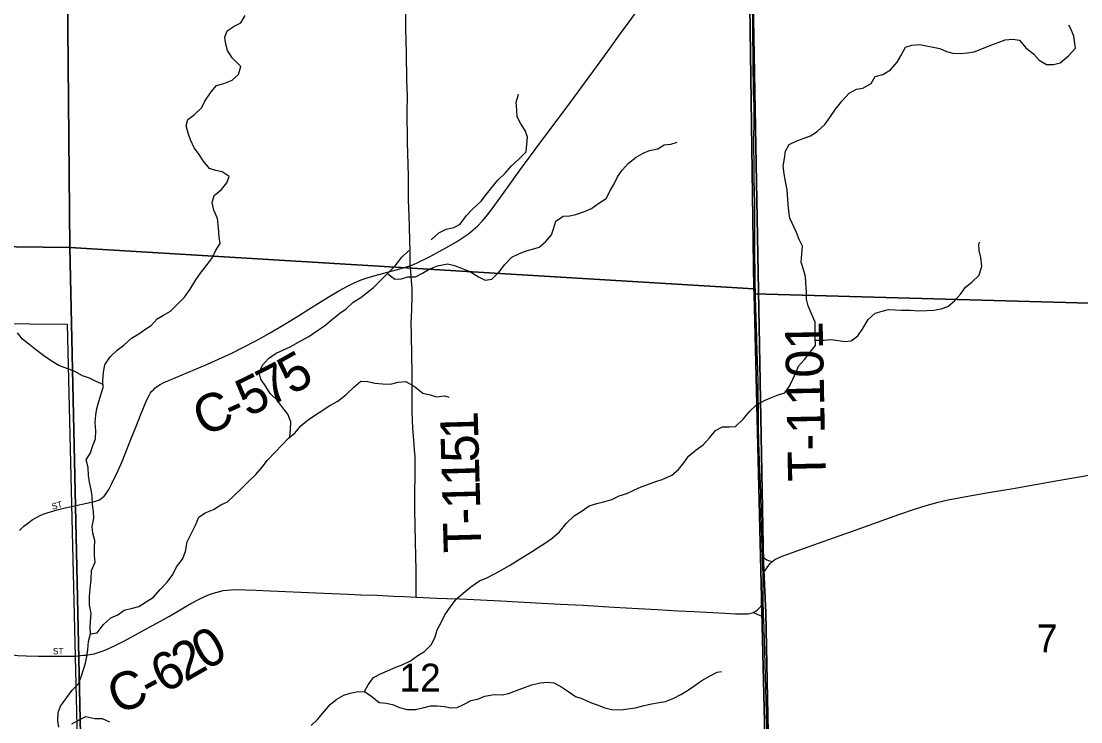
# Model space of a CAD drawing. Extents: x 1874609 to 2204689, y 815661 to 1281160.
# Drawn here: x 2006732 to 2015153, y 1080088 to 1085652 of the extents above; entities that cross this region are included whole.
import ezdxf

# ---------------------------------------------------------------- set-up
doc = ezdxf.new("R2010")
doc.units = 0
for name, color, linetype in [('GM_X_City_Street', 7, 'Continuous'), ('GM_X_City_Street_Text', 7, 'Continuous'), ('GM_X_Corporation', 7, 'Continuous'), ('GM_X_County_Road', 7, 'Continuous'), ('GM_X_County_Road_Text', 7, 'Continuous'), ('GM_X_Minor_River', 7, 'Continuous'), ('GM_X_Section', 7, 'Continuous'), ('GM_X_Section_Text', 7, 'Continuous'), ('GM_X_Township', 7, 'Continuous'), ('GM_X_Township_Road', 7, 'Continuous'), ('GM_X_Township_Road_Text', 7, 'Continuous')]:
    doc.layers.add(name, color=color, linetype=linetype)

msp = doc.modelspace()

# ---------------------------------------------------------------- linework, layer by layer
at = {"layer": 'GM_X_City_Street'}
for points in [[(2006717.4, 1081608.5), (2006754.1, 1081641.5), (2006792.7, 1081672.4), (2006819.8, 1081691.4), (2006848, 1081708.8), (2006877.3, 1081724.2), (2006907.7, 1081737.4), (2006938.8, 1081748.4), (2007017.9, 1081770.7), (2007081.2, 1081787.7), (2007131.8, 1081799.5)], [(2006551.5, 1080634.1), (2006639.3, 1080622.2), (2006704.8, 1080615.4), (2006770.5, 1080611.6), (2006869, 1080609.6), (2006984.2, 1080608.7), (2007147.5, 1080610.7), (2007160.8, 1080610.8)]]:
    msp.add_lwpolyline(points, dxfattribs=at)
at = {"layer": 'GM_X_Corporation'}
msp.add_lwpolyline([(2004413.2, 1083269.1), (2007096.7, 1083245.7), (2007212, 1078515), (2005861.7, 1078523.8)], dxfattribs=at)
at = {"layer": 'GM_X_County_Road'}
for points in [[(2009823, 1083710.1), (2009843.8, 1083717.8), (2009888.4, 1083737.8), (2009976.2, 1083782.1), (2010106.4, 1083851.8), (2010191.6, 1083900.8), (2010246.8, 1083936), (2010286.8, 1083964.3), (2010324.9, 1083994.9), (2010360.9, 1084028.1), (2010394.9, 1084063.3), (2010426.9, 1084100.5), (2010467.3, 1084152), (2010544.4, 1084258.2), (2010630.9, 1084378.1), (2010698.1, 1084471.4), (2010853.7, 1084683.2), (2010990.2, 1084867.8), (2011098.8, 1085012.3), (2011215.8, 1085170.8), (2011303, 1085290), (2011409.6, 1085435.7), (2011496.1, 1085555.3), (2011564.1, 1085648), (2011641.2, 1085754.4)], [(2007131.8, 1081799.5), (2007276.8, 1081829.5), (2007323.9, 1081841.1), (2007339.1, 1081845.6), (2007353, 1081852.1), (2007366.3, 1081860.5), (2007378.8, 1081870.3), (2007390.4, 1081881.3), (2007400.9, 1081893.2), (2007427.4, 1081933.9), (2007450.8, 1081976.8), (2007500.7, 1082080.2), (2007534.2, 1082155), (2007559.1, 1082215.6), (2007607.2, 1082337.8), (2007643.3, 1082429.3), (2007685.2, 1082535.7), (2007722.8, 1082626.4), (2007736.1, 1082656.6), (2007751.6, 1082686), (2007760.7, 1082700.1), (2007770.8, 1082713.5), (2007782.1, 1082725.9), (2007794.3, 1082737.4), (2007807.3, 1082747.9), (2007835.1, 1082766.5), (2007864.3, 1082782.3), (2007909.7, 1082802.4), (2008061.7, 1082864.6), (2008212.1, 1082930), (2008301, 1082969.5), (2008405.2, 1083016.8), (2008493.6, 1083060), (2008595.5, 1083113.2), (2008710, 1083177.2), (2008809, 1083235.5), (2008934.6, 1083313.3), (2009017.9, 1083365.9), (2009171.4, 1083461.3), (2009256.6, 1083511.3), (2009329.2, 1083550.2), (2009373.7, 1083571.8), (2009434.5, 1083597.4), (2009481.1, 1083613.9), (2009544.2, 1083632.8), (2009750.7, 1083687.5), (2009813.3, 1083706.5), (2009823, 1083710.1)], [(2012702.2, 1081362.5), (2012708, 1081367.4), (2012721.2, 1081376.2), (2012749.7, 1081391.3), (2012779.6, 1081403.9), (2012825.6, 1081420.9), (2012949.6, 1081463.4), (2013150.5, 1081534.9), (2013366.6, 1081612.4), (2013706.1, 1081734.5), (2013830.1, 1081776.8), (2013923.9, 1081806), (2014018.5, 1081832.2), (2014098.2, 1081850.8), (2014226.9, 1081875.3), (2014420.6, 1081909.8), (2014614.7, 1081942.3), (2014970.1, 1082004), (2015293.3, 1082059.6), (2015426.8, 1082081.6)], [(2012629.1, 1081270.2), (2012646.3, 1081293.7), (2012656, 1081307.1), (2012664.9, 1081320.5), (2012685, 1081345.8), (2012696, 1081357.3), (2012702.2, 1081362.5)], [(2012629.9, 1081031.6), (2012628.7, 1081101.3), (2012629.4, 1081183.5), (2012629.1, 1081270.2)], [(2007160.8, 1080610.8), (2007204.5, 1080614.8), (2007229.4, 1080617.1), (2007245.8, 1080618.6), (2007278.6, 1080622.7), (2007311.2, 1080628.8), (2007343.2, 1080637.5), (2007374.3, 1080648.4), (2007404.7, 1080661.1), (2007479.1, 1080695.5), (2007552.1, 1080732.6), (2007710.6, 1080817.6), (2007840, 1080887.3), (2007911.2, 1080927.8), (2007996.1, 1080977.5), (2008080.9, 1081027.2), (2008152.9, 1081065.8), (2008197.3, 1081086.3), (2008242.9, 1081104), (2008289.3, 1081118.8), (2008336.6, 1081129.9), (2008368.6, 1081134.6), (2008400.9, 1081137.1), (2008449.8, 1081138.4), (2008515.1, 1081137.6), (2008596.4, 1081133.5), (2008711, 1081128), (2009136.6, 1081109.1), (2009333.1, 1081101.3), (2009430.8, 1081097.2), (2009560.6, 1081092.8), (2009691.4, 1081086.7), (2009773.2, 1081083), (2009871.3, 1081078.3), (2009871.8, 1081078.2)], [(2009871.8, 1081078.2), (2010035, 1081071.4), (2010116.9, 1081068.6), (2010215.1, 1081065), (2010329.6, 1081058.4), (2010542.3, 1081048.1), (2010869.4, 1081029.9), (2011016.7, 1081021.9), (2011196.8, 1081013.6), (2011442.2, 1080998.4), (2011638.7, 1080987.9), (2011786.1, 1080980.4), (2011949.2, 1080970.6), (2012080.2, 1080963.6), (2012178.4, 1080959.1), (2012325.6, 1080950.3), (2012407.7, 1080946.9), (2012473.6, 1080944.9), (2012506.9, 1080946.5), (2012523.5, 1080949.1), (2012539.9, 1080953.3), (2012549.6, 1080957.1)], [(2012549.6, 1080957.1), (2012555.7, 1080959.6), (2012570.5, 1080967.8), (2012584.2, 1080978.1), (2012596.1, 1080990.3), (2012609.2, 1081003.9), (2012629.9, 1081031.6)]]:
    msp.add_lwpolyline(points, dxfattribs=at)
at = {"layer": 'GM_X_Minor_River'}
for points in [[(2007249.6, 1082168.6), (2007281.9, 1082224.6), (2007300.3, 1082282.6), (2007322.6, 1082336.7), (2007324.9, 1082398.9), (2007319.3, 1082463.2), (2007325.6, 1082525.3), (2007333.9, 1082577.5), (2007348.2, 1082631.6), (2007368.5, 1082693.6), (2007382.8, 1082743.7), (2007381.1, 1082799.9), (2007385.5, 1082864.1), (2007395.8, 1082922.3), (2007440.2, 1082986.2), (2007494.6, 1083040), (2007546.9, 1083079.8), (2007609.3, 1083135.6), (2007665.6, 1083169.4), (2007715.8, 1083205.2), (2007766.1, 1083235), (2007812.4, 1083288.9), (2007862.7, 1083316.6), (2007918.9, 1083350.4), (2008029.7, 1083460.1), (2008074.1, 1083524), (2008120.6, 1083598), (2008156.9, 1083651.9), (2008211.4, 1083723.8), (2008251.7, 1083775.7), (2008276.1, 1083829.8), (2008312.4, 1083885.7), (2008304.7, 1083940), (2008301.1, 1084010.2), (2008291.4, 1084086.6), (2008261.7, 1084151), (2008250, 1084213.3), (2008264.3, 1084267.4), (2008322.7, 1084315.2), (2008367.1, 1084369.1), (2008385.4, 1084419.1), (2008329.4, 1084455.6), (2008279.4, 1084466), (2008227.4, 1084482.4), (2008177.6, 1084542.9), (2008145.9, 1084593.3), (2008106.1, 1084645.7), (2008078.4, 1084710.1), (2008058.6, 1084764.4), (2008042.9, 1084820.7), (2008057.2, 1084870.8), (2008109.5, 1084912.6), (2008167.8, 1084966.4), (2008190.1, 1085016.5), (2008240.6, 1085090.4), (2008285, 1085142.3), (2008341.2, 1085158), (2008407.4, 1085183.7), (2008457.7, 1085229.5), (2008478.1, 1085293.6), (2008408.3, 1085362.3), (2008372.6, 1085420.7), (2008358.8, 1085471), (2008349.1, 1085525.2), (2008369.4, 1085575.3), (2008425.7, 1085613.1), (2008477.9, 1085640.8), (2008512.3, 1085696.8)], [(2013204.5, 1084954), (2013256.9, 1085019.9), (2013311.3, 1085079.8), (2013371.6, 1085113.5), (2013421.8, 1085121.2), (2013486.1, 1085158.9), (2013518.4, 1085212.9), (2013580.6, 1085228.6), (2013640.9, 1085266.3), (2013693.3, 1085326.2), (2013723.6, 1085378.2), (2013760.1, 1085446.2), (2013810.2, 1085461.9), (2013872.4, 1085467.5), (2013924.4, 1085457.1), (2013978.4, 1085446.8), (2014032.5, 1085434.4), (2014084.4, 1085411.9), (2014136.5, 1085397.6), (2014200.6, 1085395.1), (2014250.7, 1085400.8), (2014304.8, 1085408.5), (2014379.1, 1085438.1), (2014437.3, 1085461.9), (2014495.5, 1085483.6), (2014551.7, 1085503.3), (2014611.9, 1085508.9), (2014665.9, 1085502.5), (2014715.7, 1085442), (2014777.6, 1085393.4), (2014821.4, 1085343), (2014879.3, 1085308.5), (2014935.4, 1085308.1), (2014989.6, 1085321.8), (2015054, 1085377.6), (2015110.4, 1085439.4), (2015098.9, 1085533.9), (2015073.1, 1085592.2), (2015057.2, 1085620.4)], [(2009989.5, 1083917.1), (2010051.9, 1083970.8), (2010108.1, 1084000.6), (2010170.3, 1084014.2), (2010220.5, 1084040), (2010267, 1084105.9), (2010321.3, 1084161.8), (2010387.8, 1084223.6), (2010430.2, 1084279.5), (2010472.5, 1084331.4), (2010520.9, 1084391.3), (2010577.3, 1084445.1), (2010629.7, 1084503), (2010684, 1084554.8), (2010744.4, 1084614.6), (2010750.8, 1084672.8), (2010755.1, 1084731), (2010737.3, 1084785.3), (2010703.6, 1084837.7), (2010673.8, 1084894.1), (2010672.1, 1084946.3), (2010666.4, 1085008.5), (2010680.7, 1085062.6), (2010684.8, 1085072.6)], [(2009459.7, 1080328), (2009488.1, 1080382), (2009532.5, 1080439.9), (2009588.7, 1080469.6), (2009642.9, 1080493.4), (2009709.2, 1080523.1), (2009759.4, 1080540.8), (2009825.7, 1080572.5), (2009884, 1080614.2), (2009938.3, 1080648), (2009992.6, 1080701.8), (2010021, 1080761.9), (2010037.3, 1080818), (2010069.7, 1080876), (2010098, 1080938), (2010136.4, 1080991.9), (2010188.9, 1081061.8), (2010243.2, 1081109.7), (2010305.6, 1081161.4), (2010373.9, 1081207.2), (2010432.2, 1081232.9), (2010492.4, 1081262.6), (2010550.7, 1081296.3), (2010613, 1081330), (2010683.4, 1081375.8), (2010787.9, 1081439.3), (2010840.1, 1081473.1), (2010898.4, 1081510.8), (2010952.7, 1081546.6), (2011009.1, 1081596.4), (2011065.5, 1081666.3), (2011126, 1081724.1), (2011190.3, 1081763.8), (2011244.6, 1081803.6), (2011306.8, 1081823.3), (2011369, 1081839), (2011427.2, 1081854.6), (2011485.4, 1081882.4), (2011545.6, 1081902), (2011601.8, 1081927.8), (2011658.1, 1081955.5), (2011726.3, 1081979.1), (2011776.5, 1081996.9), (2011826.7, 1082012.6), (2011903, 1082046.2), (2011955.3, 1082092.1), (2011997.7, 1082144), (2012036, 1082197.9), (2012096.4, 1082247.7), (2012152.7, 1082287.5), (2012205.1, 1082345.3), (2012249.4, 1082401.2), (2012305.7, 1082431), (2012359.8, 1082430.6), (2012409.9, 1082434.3), (2012470.3, 1082492.2), (2012522.7, 1082556), (2012575.1, 1082605.9), (2012645.4, 1082643.6), (2012695.6, 1082663.3), (2012747.8, 1082685), (2012800, 1082700.8), (2012838.3, 1082752.7), (2012864.7, 1082808.7), (2012889, 1082860.7), (2012909.3, 1082912.8), (2012957.6, 1082964.7), (2013002, 1083024.6), (2013044.4, 1083076.5), (2013042.7, 1083146.8), (2013043.1, 1083209), (2013041.3, 1083263.2), (2013013.6, 1083329.6), (2012985.9, 1083392), (2012974.2, 1083446.2), (2012972.5, 1083504.4), (2012966.9, 1083574.7), (2012965.1, 1083624.9), (2012947.4, 1083687.2), (2012931.6, 1083737.5), (2012936, 1083801.7), (2012942.3, 1083865.9), (2012914.6, 1083918.3), (2012894.8, 1083974.6), (2012839.3, 1084087.3), (2012833.6, 1084145.6), (2012827.9, 1084197.8), (2012818.5, 1084314.3), (2012806.8, 1084378.6), (2012795.1, 1084440.8), (2012787.4, 1084501.1), (2012797.7, 1084563.3), (2012806.1, 1084621.4), (2012834.4, 1084673.4), (2012896.6, 1084701.1), (2012954.8, 1084722.8), (2013005, 1084742.6), (2013057.3, 1084776.3), (2013119.7, 1084832.1), (2013158.1, 1084888.1), (2013204.5, 1084954)], [(2009642.4, 1083649.3), (2009701.3, 1083603.8), (2009753.4, 1083605.5), (2009805.6, 1083621.2), (2009865.7, 1083622.8), (2009922, 1083652.6), (2009974.2, 1083684.3), (2010040.5, 1083710), (2010118.7, 1083725.6), (2010174.7, 1083711.2), (2010230.7, 1083690.7), (2010298.7, 1083664.2), (2010366.6, 1083621.6), (2010420.5, 1083595.2), (2010472.7, 1083604.9), (2010531.1, 1083662.7), (2010575.5, 1083720.6), (2010629.9, 1083778.5), (2010686.1, 1083806.2), (2010744.3, 1083827.9), (2010796.5, 1083841.6), (2010848.7, 1083857.3), (2010899, 1083899.2), (2010947.3, 1083957), (2010965.7, 1084011.1), (2010982, 1084065.2), (2011038.3, 1084103), (2011090.4, 1084106.6), (2011140.5, 1084118.4), (2011208.8, 1084140), (2011265, 1084165.7), (2011321.3, 1084207.5), (2011379.6, 1084245.3), (2011414, 1084309.3), (2011444.3, 1084361.3), (2011470.7, 1084415.3), (2011509, 1084469.2), (2011557.4, 1084525.1), (2011619.7, 1084572.9), (2011676, 1084604.6), (2011726.2, 1084624.4), (2011790.4, 1084638), (2011842.6, 1084669.8), (2011894.8, 1084675.5), (2011944.9, 1084691.2)], [(2013043.4, 1083118.6), (2013114.7, 1083118.2), (2013166.8, 1083123.9), (2013226.9, 1083117.5), (2013276.9, 1083109.1), (2013329.1, 1083114.8), (2013381.4, 1083154.6), (2013421.7, 1083212.5), (2013464.2, 1083284.5), (2013518.6, 1083334.3), (2013574.7, 1083350), (2013624.9, 1083361.8), (2013729, 1083357.1), (2013797.2, 1083358.6), (2013865.3, 1083352.2), (2013929.4, 1083353.8), (2013985.5, 1083357.4), (2014043.6, 1083367.1), (2014095.8, 1083386.8), (2014148.2, 1083430.6), (2014196.5, 1083484.5), (2014236.9, 1083540.4), (2014287.2, 1083580.3), (2014345.6, 1083636.1), (2014366, 1083708.2), (2014358.3, 1083776.5), (2014344.6, 1083830.8), (2014342.9, 1083885), (2014351, 1083901)], [(2008867.8, 1082350.8), (2008871.7, 1082411), (2008876, 1082471.2), (2008852.3, 1082531.5), (2008802.5, 1082592.1), (2008762.7, 1082644.5), (2008710.9, 1082695), (2008675.1, 1082751.4), (2008637.3, 1082809.9), (2008623.6, 1082862.2), (2008649.9, 1082920.2), (2008698.3, 1082974.1), (2008758.6, 1083015.8), (2008810.8, 1083039.6), (2008869.1, 1083065.3), (2008949.5, 1083110.9), (2009017.8, 1083148.6), (2009086.1, 1083196.3), (2009142.4, 1083234.1), (2009192.7, 1083275.9), (2009263.2, 1083333.7), (2009313.4, 1083367.5), (2009369.8, 1083421.3), (2009432.1, 1083457), (2009482.4, 1083498.9), (2009532.7, 1083538.7), (2009587.1, 1083592.5), (2009637.4, 1083644.4), (2009703.9, 1083710.2), (2009756.4, 1083778.1), (2009806.7, 1083825.9), (2009812.7, 1083831.9)], [(2007382.1, 1082766.4), (2007327, 1082790.2), (2007275, 1082816.7), (2007219, 1082837.1), (2007157.1, 1082869.6), (2007095.1, 1082894.1), (2007031.1, 1082918.6), (2006977.2, 1082951.1), (2006911.3, 1082993.6), (2006845.5, 1083046.2), (2006793.6, 1083088.7), (2006741.7, 1083127.2), (2006701.9, 1083177.6)], [(2007282, 1080786.1), (2007336.5, 1080795.2), (2007385, 1080861.2), (2007445.4, 1080914.9), (2007499.6, 1080938.7), (2007549.9, 1080974.5), (2007616, 1080990.1), (2007666.2, 1081003.8), (2007724.5, 1081041.6), (2007782.8, 1081077.3), (2007835.2, 1081139.2), (2007891.6, 1081197.1), (2007938, 1081257), (2007966.4, 1081319), (2008012.8, 1081378.9), (2008037.1, 1081441), (2008051.6, 1081517.2), (2008086, 1081587.2), (2008116.4, 1081649.2), (2008142.7, 1081713.2), (2008193, 1081749.1), (2008259.3, 1081774.7), (2008317.6, 1081812.5), (2008371.8, 1081836.2), (2008424.1, 1081886), (2008482.5, 1081941.9), (2008538.9, 1081997.7), (2008597.3, 1082051.5), (2008647.7, 1082111.4), (2008688.1, 1082165.3), (2008750.5, 1082229.1), (2008804.9, 1082287), (2008855.3, 1082340.9), (2008905.6, 1082380.7), (2008953.9, 1082438.6), (2009016.3, 1082488.3), (2009185.2, 1082599.6), (2009249.5, 1082635.3), (2009313.9, 1082689.1), (2009376.3, 1082746.9), (2009430.6, 1082792.7), (2009486.7, 1082790.4), (2009542.7, 1082778), (2009602.8, 1082773.6), (2009666.9, 1082769.1), (2009727.1, 1082784.8), (2009789.2, 1082790.4), (2009857.1, 1082751.8), (2009923, 1082697.2), (2009981, 1082684.8), (2010033, 1082670.4), (2010095.2, 1082678.1), (2010129.2, 1082667.8)], [(2007032.1, 1080046.6), (2007024.3, 1080096.8), (2007026.7, 1080161), (2007045, 1080213.1), (2007135.8, 1080338.9), (2007186.2, 1080388.8), (2007210.5, 1080452.9), (2007243.1, 1080553), (2007253.4, 1080607.1), (2007261.7, 1080663.3), (2007266.1, 1080727.4), (2007282.4, 1080787.6), (2007280.7, 1080837.7), (2007282.9, 1080887.9), (2007289.3, 1080948.1), (2007273.6, 1081018.4), (2007273.9, 1081082.6), (2007280.3, 1081146.8), (2007288.7, 1081215), (2007291.1, 1081289.2), (2007319.4, 1081355.3), (2007315.7, 1081409.5), (2007314, 1081467.7), (2007316.3, 1081527.9), (2007300.6, 1081586.2), (2007296.9, 1081640.4), (2007309.3, 1081704.6), (2007305.5, 1081758.8), (2007297.8, 1081815), (2007296.2, 1081881.3), (2007288.4, 1081931.5), (2007274.7, 1081991.8), (2007267, 1082044), (2007263.3, 1082108.3), (2007249.6, 1082168.6)], [(2009035.6, 1080059.8), (2009087.9, 1080107.6), (2009142.4, 1080173.5), (2009188.8, 1080229.4), (2009241.1, 1080269.2), (2009297.3, 1080300.9), (2009347.5, 1080314.6), (2009399.6, 1080326.4), (2009459.7, 1080328), (2009519.7, 1080289.4), (2009577.5, 1080240.9), (2009633.6, 1080236.6), (2009683.6, 1080226.2), (2009739.6, 1080201.7), (2009799.6, 1080187.3), (2009865.7, 1080184.9), (2009923.9, 1080200.6), (2009986.1, 1080214.2), (2010038.1, 1080213.9), (2010096.2, 1080209.5), (2010146.3, 1080199.1), (2010196.4, 1080202.8), (2010252.6, 1080228.5), (2010308.8, 1080258.3), (2010365, 1080272), (2010417.2, 1080291.7), (2010491.4, 1080305.3), (2010555.5, 1080302.8), (2010605.6, 1080312.6), (2010667.9, 1080336.2), (2010732.1, 1080361.9), (2010790.3, 1080381.6), (2010856.5, 1080397.2), (2010914.7, 1080402.9), (2010964.7, 1080396.6), (2011020.6, 1080368.1), (2011084.5, 1080325.5), (2011136.4, 1080289.1), (2011188.5, 1080274.7), (2011256.4, 1080242.1), (2011308.4, 1080223.7), (2011370.4, 1080199.3), (2011424.4, 1080186.9), (2011496.5, 1080182.4), (2011552.6, 1080192.1), (2011614.8, 1080199.7), (2011671, 1080215.4), (2011741.2, 1080231), (2011803.4, 1080242.6), (2011853.5, 1080250.3), (2011917.7, 1080276), (2011974, 1080305.8), (2012028.2, 1080337.5), (2012078.5, 1080371.3), (2012140.8, 1080417.1), (2012207.2, 1080452.8), (2012263.4, 1080482.5), (2012297.5, 1080488.3)], [(2007134.4, 1080072), (2007192.7, 1080103.8), (2007246.9, 1080129.5), (2007316.9, 1080115), (2007375, 1080114.6), (2007435, 1080088.1)]]:
    msp.add_lwpolyline(points, dxfattribs=at)
at = {"layer": 'GM_X_Section'}
for points in [[(2007060.5, 1090259.9), (2007118.2, 1083854.4), (2002011.3, 1083917.7), (2002014.8, 1090243.3), (2002758.5, 1090248.1), (2004917.7, 1090255.4)], [(2007060.5, 1090259.9), (2007525.4, 1090259.7), (2009865.5, 1090258.6), (2011864.6, 1090257.7), (2012459.6, 1090257.4), (2012554, 1083525.8), (2007118.2, 1083854.4)], [(2016591.1, 1090270.7), (2018056.9, 1090275.3), (2018077.6, 1083333.3), (2012556.1, 1083487.7), (2012554, 1083525.8), (2012459.6, 1090257.4), (2014194.8, 1090263.2)], [(2002011.3, 1083917.7), (2007118.2, 1083854.4), (2007235.6, 1078533.6), (2002007.1, 1078496.7)], [(2012554, 1083525.8), (2012556.1, 1083487.7), (2012685.3, 1078221), (2009903.2, 1078489.3), (2007235.6, 1078533.6), (2007118.2, 1083854.4)], [(2012556.1, 1083487.7), (2018077.6, 1083333.3), (2018110.7, 1078074.4), (2012685.3, 1078221)]]:
    msp.add_lwpolyline(points, close=True, dxfattribs=at)
at = {"layer": 'GM_X_Township'}
for points in [[(1991419.1, 1075774.5), (1991355.2, 1080411.9), (1991341.4, 1081115.3), (1991291.7, 1083650.7), (1991168.6, 1087989.6), (1991142, 1090253.1), (1996191.7, 1090258.2), (1997015.8, 1090252.3), (1997562.4, 1090253.7), (1999821, 1090248.3), (2003316.8, 1090261.6), (2003387.7, 1090261.9), (2008657.5, 1090282.1), (2009773.9, 1090284.9), (2012470, 1090289.5), (2012540.6, 1086252.1), (2012630.4, 1081351.1), (2012650.5, 1080955.8), (2012704, 1078242.4), (2012701.4, 1077595.4), (2012822.6, 1068444.9)], [(2012822.6, 1068444.9), (2012701.4, 1077595.4), (2012704, 1078242.4), (2012650.5, 1080955.8), (2012630.4, 1081351.1), (2012540.6, 1086252.1), (2012470, 1090289.5), (2012641, 1090280.1), (2014136.9, 1090288.3), (2016306.5, 1090284.7), (2016744.8, 1090295.3), (2020721, 1090305.6), (2022216, 1090297.5), (2025941.2, 1090282.5), (2028602.5, 1090282.9)]]:
    msp.add_lwpolyline(points, dxfattribs=at)
at = {"layer": 'GM_X_Township_Road'}
for points in [[(2012624.1, 1081400.6), (2012620.9, 1081470.3), (2012616.5, 1081634.4), (2012613.6, 1081749.4), (2012609.6, 1081897.3), (2012607.1, 1081979.4), (2012602.8, 1082094.3), (2012595.4, 1082307.8), (2012592.1, 1082439), (2012588.5, 1082784.1), (2012585.5, 1082882.4), (2012581.3, 1083029.9), (2012575.2, 1083227), (2012571, 1083374.8), (2012568.6, 1083456.9), (2012565.8, 1083604.7), (2012562.3, 1083851.1), (2012561.6, 1084212.8), (2012558.1, 1084393.5), (2012557.8, 1084459.1), (2012557, 1084508.5), (2012555.5, 1084672.7), (2012556.5, 1084902.7), (2012555.8, 1084984.8), (2012552.2, 1085088.8), (2012542.4, 1086071.5)], [(2009823, 1083710.1), (2009822.8, 1083736.5), (2009822.3, 1083834.6), (2009821.7, 1083899.9), (2009819, 1084029.4), (2009812.8, 1084175.6), (2009811.2, 1084224.6), (2009809.3, 1084420.7), (2009803, 1084693.4), (2009800.2, 1084938.9), (2009800.8, 1085053.6), (2009797.9, 1085184.6), (2009793.1, 1085397.4), (2009789.8, 1085592.6), (2009786.4, 1085939.2)], [(2009871.8, 1081078.2), (2009871.8, 1081102.6), (2009871.7, 1081184.3), (2009869.9, 1081298.7), (2009868.1, 1081396.8), (2009865.8, 1081527.1), (2009862.5, 1081641.3), (2009859.5, 1081772.2), (2009859.2, 1081804.9), (2009860.1, 1081902.5), (2009863, 1082049.2), (2009864, 1082098.2), (2009863.9, 1082147.3), (2009862.4, 1082196.3), (2009858.9, 1082245.1), (2009853.9, 1082293.4), (2009845, 1082418.9), (2009837.9, 1082549), (2009837.9, 1082630.9), (2009838.8, 1082745.2), (2009838.8, 1082794.3), (2009838.8, 1082826.9), (2009838.5, 1082876), (2009836, 1082990.4), (2009833.1, 1083170.4), (2009831.2, 1083252), (2009832.6, 1083300.7), (2009835.3, 1083366.1), (2009838.1, 1083464.3), (2009838, 1083529.6), (2009832, 1083622.8), (2009828.2, 1083668.3), (2009823, 1083710.1)], [(2012629.1, 1081270.2), (2012627, 1081305.9), (2012624.6, 1081388.3), (2012624.1, 1081400.6)], [(2012624.1, 1081400.6), (2012631.8, 1081392.9), (2012646.2, 1081381.8), (2012657.9, 1081375), (2012669.8, 1081369.9), (2012679.5, 1081367.2), (2012702.2, 1081362.5)], [(2012632.4, 1080917.1), (2012631.3, 1080968.2), (2012629.9, 1081031.6)], [(2012549.6, 1080957.1), (2012570.2, 1080949.2), (2012585, 1080941.7), (2012600.4, 1080934.3), (2012611.8, 1080928.7), (2012632.4, 1080917.1)], [(2012697.1, 1078241.8), (2012696.7, 1078446.9), (2012692.5, 1078659.7), (2012690.2, 1078774.5), (2012686.1, 1078938.3), (2012682.2, 1079118.4), (2012678.9, 1079347.8), (2012672.2, 1079577.2), (2012665.6, 1079773.4), (2012638, 1080739), (2012632.7, 1080902.7), (2012632.4, 1080917.1)]]:
    msp.add_lwpolyline(points, dxfattribs=at)

# ---------------------------------------------------------------- texts
at = {"layer": 'GM_X_City_Street_Text'}
for rotation, p in [(14.02981, (2006980.9, 1081772.8)), (0.00001, (2006983.2, 1080624.6))]:
    msp.add_text('ST', height=50, rotation=rotation, dxfattribs=at).set_placement(p)
at = {"layer": 'GM_X_County_Road_Text'}
for s, rotation, p in [('5', 29.24139, (2008880, 1082679.6)), ('7', 27.15857, (2008705.1, 1082589.7)), ('5', 26.1047, (2008533.8, 1082505.7)), ('C', 22.91979, (2008177.9, 1082351.6)), ('-', 24.19864, (2008411.5, 1082450.5)), ('0', 29.35888, (2008196.5, 1080492.8)), ('2', 29.63917, (2008036.3, 1080401.6)), ('6', 28.28983, (2007866.8, 1080310.2)), ('C', 21.60355, (2007493.5, 1080143.5)), ('-', 28.66299, (2007759.1, 1080251.4))]:
    msp.add_text(s, height=300, rotation=rotation, dxfattribs=at).set_placement(p)
at = {"layer": 'GM_X_Section_Text'}
for s, p in [('7', (2014804.2, 1080640.3)), ('12', (2009737.6, 1080329))]:
    msp.add_text(s, height=221, rotation=0.00001, dxfattribs=at).set_placement(p)
at = {"layer": 'GM_X_Township_Road_Text'}
for s, rotation, p in [('T-1101', 91.15966, (2013126.9, 1081999.4)), ('1', 91.55618, (2010365.7, 1082336.2)), ('5', 91.55878, (2010370.7, 1082151.5)), ('1', 91.56016, (2010375.8, 1081966.8)), ('1', 91.55618, (2010380.8, 1081782)), ('-', 91.56296, (2010384.1, 1081658.9)), ('T', 91.55592, (2010390.2, 1081434.5))]:
    msp.add_text(s, height=300, rotation=rotation, dxfattribs=at).set_placement(p)

doc.saveas('drawing.dxf')
